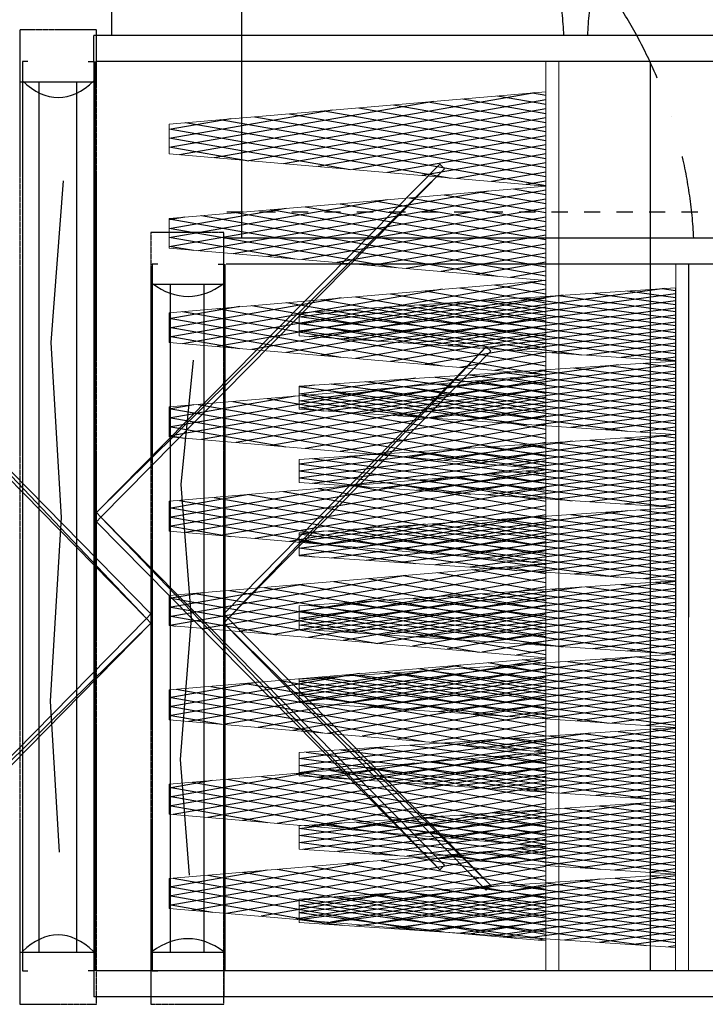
# Model space of a CAD drawing. Header units: millimetres. Extents: x -165365 to -33565, y 7406 to 103342.
# Tile 286 of 352: x -76454 to -75398, y 74541 to 76057. Entities that reach past the tile are written whole.
import ezdxf

# ---------------------------------------------------------------- set-up
doc = ezdxf.new("R2010")
doc.units = ezdxf.units.MM
doc.header["$MEASUREMENT"] = 0
for name, pattern in [('DASHDOT', [1, 0.5, -0.25, 0, -0.25]), ('DASHED', [0.75, 0.5, -0.25]), ('Dashed2cust', [50, 25, -25])]:
    doc.linetypes.add(name, pattern=pattern)
for name, color, linetype in [('FLUID-K8', 7, 'Continuous'), ('FLUID-K8-INS', 7, 'Continuous'), ('FLUID-N3', 7, 'Continuous'), ('FLUID-N3-INS', 7, 'Continuous'), ('IPHandle', 7, 'Continuous'), ('Separators', 7, 'Continuous')]:
    doc.layers.add(name, color=color, linetype=linetype)
doc.layers.add('kontury', color=118, linetype='Continuous', lineweight=0)

# ---------------------------------------------------------------- blocks, each defined once
blk = doc.blocks.new('F_600mmv2_t')
at = {"color": 0}
for p, q in [((20, 7736.3), (31, 7747.3)), ((593.8, 7202.1), (65.5, 7730.4)), ((20, 7656.8), (84.4, 7721.1)), ((540.4, 7175.9), (20, 7696.3)), ((20, 7577.2), (137.8, 7695)), ((20, 7497.7), (191.2, 7668.8)), ((20, 7418.1), (244.6, 7642.7)), ((600, 7275.4), (221.4, 7654)), ((487, 7149.8), (20, 7616.8)), ((20, 7338.6), (297.9, 7616.5)), ((20, 7259), (351.3, 7590.3)), ((20, 7179.5), (404.7, 7564.2)), ((600, 7355), (377.4, 7577.6)), ((20, 7099.9), (458.1, 7538)), ((433.6, 7123.6), (20, 7537.2)), ((20, 7020.4), (511.5, 7511.9)), ((600, 7434.5), (533.3, 7501.2)), ((20, 6940.8), (564.9, 7485.7)), ((380.2, 7097.4), (20, 7457.7)), ((137, 6978.3), (600, 7441.3)), ((326.8, 7071.3), (20, 7378.1)), ((293, 7054.7), (600, 7361.7)), ((273.4, 7045.1), (20, 7298.6)), ((449, 7131.1), (600, 7282.2)), ((220, 7019), (20, 7219)), ((166.6, 6992.8), (20, 7139.5)), ((113.3, 6966.7), (20, 7059.9)), ((59.9, 6940.5), (20, 6980.4)), ((20, 6861.3), (60.1, 6901.3)), ((564.7, 6356.1), (20, 6900.8)), ((20, 6781.7), (113.5, 6875.2)), ((600, 6400.4), (136.4, 6863.9)), ((20, 6702.2), (166.9, 6849)), ((20, 6622.6), (220.2, 6822.9)), ((511.3, 6330), (20, 6821.3)), ((20, 6543.1), (273.6, 6796.7)), ((600, 6479.9), (292.4, 6787.5)), ((20, 6463.5), (327, 6770.5)), ((20, 6384), (380.4, 6744.4)), ((457.9, 6303.8), (20, 6741.7)), ((20, 6304.4), (433.8, 6718.2)), ((600, 6559.5), (448.4, 6711.1)), ((20, 6224.9), (487.2, 6692.1)), ((20, 6145.3), (540.6, 6665.9)), ((404.5, 6277.6), (20, 6662.2)), ((66.1, 6111.8), (594, 6639.8)), ((351.1, 6251.5), (20, 6582.6)), ((222, 6188.2), (600, 6566.2)), ((297.7, 6225.3), (20, 6503.1)), ((378, 6264.6), (600, 6486.7)), ((244.3, 6199.2), (20, 6423.5)), ((533.9, 6341), (600, 6407.1)), ((191, 6173), (20, 6344)), ((137.6, 6146.9), (20, 6264.4)), ((84.2, 6120.7), (20, 6184.9)), ((30.8, 6094.5), (20, 6105.3)), ((20, 6065.8), (35.8, 6081.5)), ((589, 5536.3), (51.5, 6073.8)), ((20, 5986.2), (89.2, 6055.4)), ((20, 5906.7), (142.6, 6029.2)), ((535.6, 5510.2), (20, 6025.8)), ((20, 5827.1), (195.9, 6003.1)), ((600, 5604.9), (207.4, 5997.4)), ((20, 5747.6), (249.3, 5976.9)), ((20, 5668), (302.7, 5950.7)), ((482.2, 5484), (20, 5946.2)), ((20, 5588.5), (356.1, 5924.6)), ((600, 5684.4), (363.4, 5921)), ((20, 5508.9), (409.5, 5898.4)), ((20, 5429.4), (462.9, 5872.3)), ((428.8, 5457.8), (20, 5866.7)), ((20, 5349.8), (516.3, 5846.1)), ((600, 5764), (519.3, 5844.6)), ((20, 5270.3), (569.7, 5820)), ((375.4, 5431.7), (20, 5787.1)), ((151, 5321.8), (600, 5770.7)), ((322, 5405.5), (20, 5707.6)), ((307, 5398.2), (600, 5691.2)), ((268.6, 5379.4), (20, 5628)), ((462.9, 5474.6), (600, 5611.6)), ((215.3, 5353.2), (20, 5548.5)), ((161.9, 5327.1), (20, 5468.9)), ((108.5, 5300.9), (20, 5389.4)), ((55.1, 5274.7), (20, 5309.8)), ((20, 5190.7), (64.9, 5235.6)), ((559.9, 4690.4), (20, 5230.3)), ((20, 5111.2), (118.3, 5209.4)), ((600, 4729.8), (122.5, 5207.4)), ((20, 5031.6), (171.6, 5183.3)), ((20, 4952.1), (225, 5157.1)), ((506.5, 4664.2), (20, 5150.7)), ((20, 4872.5), (278.4, 5130.9)), ((600, 4809.4), (278.4, 5131)), ((20, 4793), (331.8, 5104.8)), ((20, 4713.4), (385.2, 5078.6)), ((453.1, 4638), (20, 5071.2)), ((20, 4633.9), (438.6, 5052.5)), ((600, 4888.9), (434.4, 5054.5)), ((20, 4554.3), (492, 5026.3)), ((20, 4474.8), (545.4, 5000.2)), ((399.7, 4611.9), (20, 4991.6)), ((80, 4455.3), (598.8, 4974)), ((600, 4968.5), (590.3, 4978.1)), ((346.3, 4585.7), (20, 4912.1)), ((236, 4531.7), (600, 4895.7)), ((292.9, 4559.6), (20, 4832.5)), ((392, 4608.1), (600, 4816.1)), ((239.6, 4533.4), (20, 4753)), ((547.9, 4684.5), (600, 4736.6)), ((186.2, 4507.3), (20, 4673.4)), ((132.8, 4481.1), (20, 4593.9)), ((79.4, 4454.9), (20, 4514.3)), ((26, 4428.8), (20, 4434.8)), ((20, 4395.2), (40.6, 4415.8)), ((584.2, 3870.6), (37.5, 4417.3)), ((20, 4315.7), (93.9, 4389.6)), ((20, 4236.1), (147.3, 4363.5)), ((530.8, 3844.4), (20, 4355.2)), ((20, 4156.6), (200.7, 4337.3)), ((600, 3934.3), (193.4, 4340.9)), ((20, 4077), (254.1, 4311.1)), ((20, 3997.5), (307.5, 4285)), ((477.4, 3818.2), (20, 4275.7)), ((600, 4013.9), (349.4, 4264.5)), ((20, 3917.9), (360.9, 4258.8)), ((20, 3838.4), (414.3, 4232.7)), ((20, 3758.8), (467.7, 4206.5)), ((424, 3792.1), (20, 4196.1)), ((600, 4093.4), (505.4, 4188.1)), ((20, 3679.3), (521.1, 4180.4)), ((20, 3599.7), (574.5, 4154.2)), ((370.6, 3765.9), (20, 4116.6)), ((165, 3665.2), (600, 4100.2)), ((317.2, 3739.8), (20, 4037)), ((321, 3741.6), (600, 4020.6)), ((263.9, 3713.6), (20, 3957.5)), ((476.9, 3818), (600, 3941.1)), ((210.5, 3687.5), (20, 3877.9)), ((157.1, 3661.3), (20, 3798.4)), ((103.7, 3635.1), (20, 3718.8)), ((50.3, 3609), (20, 3639.3)), ((20, 3520.2), (69.6, 3569.8)), ((555.1, 3024.6), (20, 3559.7)), ((600, 3059.3), (108.5, 3550.8)), ((20, 3440.6), (123, 3543.7)), ((20, 3361.1), (176.4, 3517.5)), ((20, 3281.5), (229.8, 3491.4)), ((501.7, 2998.5), (20, 3480.2)), ((600, 3138.8), (264.4, 3474.4)), ((20, 3202), (283.2, 3465.2)), ((20, 3122.4), (336.6, 3439)), ((20, 3042.9), (390, 3412.9)), ((448.3, 2972.3), (20, 3400.6)), ((600, 3218.4), (420.4, 3398)), ((20, 2963.3), (443.4, 3386.7)), ((20, 2883.8), (496.8, 3360.6)), ((20, 2804.2), (550.2, 3334.4)), ((394.9, 2946.1), (20, 3321.1)), ((600, 3297.9), (576.3, 3321.6)), ((94, 2798.7), (600, 3304.7)), ((341.6, 2920), (20, 3241.5)), ((250, 2875.1), (600, 3225.1)), ((288.2, 2893.8), (20, 3162)), ((405.9, 2951.5), (600, 3145.6)), ((234.8, 2867.7), (20, 3082.4)), ((561.9, 3027.9), (600, 3066)), ((181.4, 2841.5), (20, 3002.9)), ((128, 2815.3), (20, 2923.3)), ((74.6, 2789.2), (20, 2843.8)), ((21.2, 2763), (20, 2764.2)), ((579.4, 2204.8), (23.5, 2760.7)), ((20, 2724.7), (45.3, 2750)), ((20, 2645.1), (98.7, 2723.9)), ((20, 2565.6), (152.1, 2697.7)), ((526, 2178.7), (20, 2684.7)), ((600, 2263.8), (179.5, 2684.3)), ((20, 2486), (205.5, 2671.6)), ((20, 2406.5), (258.9, 2645.4)), ((20, 2326.9), (312.3, 2619.2)), ((600, 2343.3), (335.4, 2607.9)), ((472.6, 2152.5), (20, 2605.1)), ((20, 2247.4), (365.7, 2593.1)), ((20, 2167.8), (419.1, 2566.9)), ((20, 2088.3), (472.5, 2540.8)), ((600, 2422.9), (491.4, 2531.5)), ((419.2, 2126.3), (20, 2525.6)), ((20, 2008.7), (525.9, 2514.6)), ((23, 1932.2), (579.3, 2488.5)), ((365.9, 2100.2), (20, 2446)), ((179, 2008.6), (600, 2429.6)), ((312.5, 2074), (20, 2366.5)), ((335, 2085), (600, 2350.1)), ((259.1, 2047.9), (20, 2286.9)), ((490.9, 2161.4), (600, 2270.5)), ((205.7, 2021.7), (20, 2207.4)), ((152.3, 1995.6), (20, 2127.8)), ((98.9, 1969.4), (20, 2048.3)), ((45.5, 1943.2), (20, 1968.7)), ((20, 1929.2), (21, 1930.2)), ((20, 1849.6), (74.4, 1904.1)), ((550.3, 1358.9), (20, 1889.2)), ((600, 1388.7), (94.5, 1894.2)), ((20, 1770.1), (127.8, 1877.9)), ((20, 1690.5), (181.2, 1851.8)), ((20, 1611), (234.6, 1825.6)), ((496.9, 1332.7), (20, 1809.6)), ((600, 1468.3), (250.4, 1817.8)), ((20, 1531.4), (288, 1799.4)), ((20, 1451.9), (341.4, 1773.3)), ((20, 1372.3), (394.8, 1747.1)), ((443.5, 1306.5), (20, 1730.1)), ((600, 1547.8), (406.4, 1741.4)), ((20, 1292.8), (448.2, 1721)), ((20, 1213.2), (501.6, 1694.8)), ((20, 1133.7), (555, 1668.7)), ((600, 1627.4), (562.4, 1665)), ((390.2, 1280.4), (20, 1650.5)), ((108, 1142.2), (600, 1634.1)), ((336.8, 1254.2), (20, 1571)), ((264, 1218.6), (600, 1554.6)), ((283.4, 1228.1), (20, 1491.4)), ((419.9, 1295), (600, 1475)), ((230, 1201.9), (20, 1411.9)), ((575.9, 1371.4), (600, 1395.5)), ((176.6, 1175.8), (20, 1332.3)), ((123.2, 1149.6), (20, 1252.8)), ((69.8, 1123.4), (20, 1173.2)), ((574.6, 539.1), (20, 1093.7)), ((20, 1054.1), (50.1, 1084.3)), ((20, 974.6), (103.5, 1058.1)), ((20, 895), (156.9, 1032)), ((600, 593.2), (165.5, 1027.8)), ((521.2, 512.9), (20, 1014.1)), ((20, 815.5), (210.3, 1005.8)), ((20, 735.9), (263.7, 979.6)), ((20, 656.4), (317.1, 953.5)), ((600, 672.8), (321.4, 951.4)), ((467.9, 486.7), (20, 934.6)), ((20, 576.8), (370.5, 927.3)), ((20, 497.3), (423.9, 901.2)), ((20, 417.7), (477.3, 875)), ((600, 752.3), (477.4, 875)), ((414.5, 460.6), (20, 855)), ((20, 338.2), (530.7, 848.9)), ((37, 275.7), (584, 822.7)), ((361.1, 434.4), (20, 775.5)), ((193, 352.1), (600, 759.1)), ((307.7, 408.3), (20, 695.9)), ((348.9, 428.5), (600, 679.5)), ((254.3, 382.1), (20, 616.4)), ((504.9, 504.9), (600, 600)), ((200.9, 356), (20, 536.8)), ((147.5, 329.8), (20, 457.3)), ((94.1, 303.6), (20, 377.7)), ((40.7, 277.5), (20, 298.2))]:
    blk.add_line(p, q, dxfattribs=at)
at = {"layer": 'kontury', "color": 0}
for p, q in [((0, 8020), (-0.1, 0)), ((0, 0), (0, 8020)), ((20, 8020), (0, 8020)), ((19.9, 0), (20, 8020)), ((20, 6921), (20, 7752.7)), ((20, 7752.7), (600, 7468.5)), ((600, 7468.5), (600, 7205.1)), ((600, 7205.1), (20, 6921)), ((20, 6089.3), (20, 6921)), ((20, 6921), (600, 6636.8)), ((600, 6636.8), (600, 6373.4)), ((600, 6373.4), (20, 6089.3)), ((20, 5257.6), (20, 6089.3)), ((20, 6089.3), (600, 5805.1)), ((600, 5805.1), (600, 5541.7)), ((600, 5541.7), (20, 5257.6)), ((20, 4425.9), (20, 5257.6)), ((20, 5257.6), (600, 4973.4)), ((600, 4973.4), (600, 4710)), ((600, 4710), (20, 4425.9)), ((20, 3594.1), (20, 4425.9)), ((20, 4425.9), (600, 4141.7)), ((600, 4141.7), (600, 3878.3)), ((600, 3878.3), (20, 3594.1)), ((20, 2762.4), (20, 3594.1)), ((20, 3594.1), (600, 3310)), ((600, 3310), (600, 3046.6)), ((600, 3046.6), (20, 2762.4)), ((20, 1930.7), (20, 2762.4)), ((20, 2762.4), (600, 2478.3)), ((600, 2478.3), (600, 2214.9)), ((600, 2214.9), (20, 1930.7)), ((20, 1099), (20, 1930.7)), ((20, 1930.7), (600, 1646.6)), ((600, 1646.6), (600, 1383.2)), ((600, 1383.2), (20, 1099)), ((20, 267.3), (20, 1099)), ((20, 1099), (600, 814.9)), ((600, 814.9), (600, 551.5)), ((600, 551.5), (20, 267.3)), ((-0.1, 0), (19.9, 0))]:
    blk.add_line(p, q, dxfattribs=at)
blk = doc.blocks.new('FC_s', base_point=(0.02, 30.07))
at = {"color": 7}
blk.add_lwpolyline([(52.87, 399.25), (66.48, 327.02), (49.73, 239.09), (65.44, 155.34), (46.59, 77.87)], dxfattribs=at)
for centre, start, end in [((55.14, 632.74), 253.5614, 286.4386), ((54.88, -155.88), 73.5614, 106.4386)]:
    blk.add_arc(centre, 193.87, start, end, dxfattribs=at)
blk = doc.blocks.new('ramka_s')
for points in [[(-46.39, -133.91), (-55, -133.91), (-55, 133.91), (-46.39, 133.91)], [(46.39, -133.91), (55, -133.91), (55, 133.91), (46.39, 133.91)]]:
    blk.add_lwpolyline(points)
blk = doc.blocks.new('AVS_IPMC2_LR_2_t')
blk.add_line((27.4, 0), (27.4, -27.4))
at = {"color": 7, "linetype": 'DASHDOT', "ltscale": 10}
blk.add_arc((28.923, 1.523), 28.963, 183.01365, 266.98635, dxfattribs=at)
blk = doc.blocks.new('A$C67D5D007')
for p, q in [((3211, 1863.96), (5435, 1863.96)), ((5435, 1823.96), (5435, 1863.96)), ((3211, 1823.96), (5431, 1823.96)), ((5433, 735.96), (5433, 1823.96)), ((5435, 735.96), (5435, 1823.96)), ((5435, 1793.96), (5433, 1793.96)), ((5435, 765.96), (5433, 765.96)), ((3211, 735.96), (5431, 735.96)), ((5435, 735.96), (5435, 695.96)), ((3211, 695.96), (5435, 695.96))]:
    blk.add_line(p, q)
at = {"linetype": 'Dashed2cust'}
blk.add_line((255, 655.96), (5435, 655.96), dxfattribs=at)
at = {"yscale": 0.1356608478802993}
blk.add_blockref('F_600mmv2_t', (4719, 735.96), dxfattribs=at)
for name, p, xscale, yscale in [('ramka_s', (5490, 1279.96), 1.000000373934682, 4.062339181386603), ('FC_s', (5435, 765.96), 1.000167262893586, 2.466814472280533)]:
    blk.add_blockref(name, p, dxfattribs=dict(xscale=xscale, yscale=yscale))
at = {"layer": 'IPHandle', "xscale": 25.4, "yscale": 25.4}
blk.add_blockref('AVS_IPMC2_LR_2_t', (4711.034, 695.96), dxfattribs=at)
blk = doc.blocks.new('AVS_IPMC2_RL_2_t')
blk.add_line((0, 0), (0, -27.4))
at = {"color": 7, "linetype": 'DASHDOT', "ltscale": 10}
blk.add_arc((-1.523, 1.523), 28.963, 273.01365, 356.98635, dxfattribs=at)
blk = doc.blocks.new('A$C67D5CFCC')
for p, q in [((3577, 2175.96), (5801, 2175.96)), ((5801, 2135.96), (5801, 2175.96)), ((3577, 2135.96), (5797, 2135.96)), ((5799, 735.96), (5799, 2135.96)), ((5801, 735.96), (5801, 2135.96)), ((5801, 2105.96), (5799, 2105.96)), ((5801, 765.96), (5799, 765.96)), ((3577, 735.96), (5797, 735.96)), ((5801, 735.96), (5801, 695.96)), ((3577, 695.96), (5801, 695.96))]:
    blk.add_line(p, q)
at = {"layer": 'Separators'}
blk.add_line((4944, 735.96), (4944, 2135.96), dxfattribs=at)
at = {"yscale": 0.1745635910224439}
blk.add_blockref('F_600mmv2_t', (5085, 735.96), dxfattribs=at)
for name, p, xscale, yscale in [('ramka_s', (5856, 1435.96), 1.000000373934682, 5.227274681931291), ('FC_s', (5801, 765.96), 1.000167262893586, 3.21549746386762)]:
    blk.add_blockref(name, p, dxfattribs=dict(xscale=xscale, yscale=yscale))
at = {"layer": 'IPHandle', "xscale": 25.4, "yscale": 25.4}
for name, p in [('AVS_IPMC2_RL_2_t', (4345.034, 695.96)), ('AVS_IPMC2_LR_2_t', (5077.034, 695.96))]:
    blk.add_blockref(name, p, dxfattribs=at)

msp = doc.modelspace()

# ---------------------------------------------------------------- linework, layer by layer
at = {"layer": 'FLUID-K8', "linetype": 'ByBlock', "extrusion": (-1.83697e-16, -1, -1.83697e-16)}
for p, q in [((-76139.76681, 75648.89253, 2013.91049), (-76251.76681, 75648.89253, 2013.91049)), ((-76139.76681, 74620.89253, 2013.91049), (-76251.76681, 74620.89253, 2013.91049))]:
    msp.add_line(p, q, dxfattribs=at)
at = {"layer": 'FLUID-K8', "linetype": 'Continuous', "extrusion": (-1.83697e-16, -1, -1.83697e-16)}
for p, q in [((-76221.76681, 74620.89253, 2013.91049), (-76221.76681, 75648.89253, 2013.91049)), ((-76169.76681, 74620.89253, 2013.91049), (-76169.76681, 75648.89253, 2013.91049))]:
    msp.add_line(p, q, dxfattribs=at)
at = {"layer": 'FLUID-K8-INS', "linetype": 'DASHED', "extrusion": (-1.83697e-16, -1, -1.83697e-16)}
for p, q in [((-76251.76681, 75728.89253, 2013.91049), (-76251.76681, 74540.89253, 2013.91049)), ((-76139.76681, 75728.89253, 2013.91049), (-76251.76681, 75728.89253, 2013.91049)), ((-76139.76681, 74540.89253, 2013.91049), (-76139.76681, 75728.89253, 2013.91049)), ((-76251.76681, 74540.89253, 2013.91049), (-76139.76681, 74540.89253, 2013.91049))]:
    msp.add_line(p, q, dxfattribs=at)
at = {"layer": 'FLUID-N3', "linetype": 'ByBlock', "extrusion": (-1.22465e-16, 1, 1.83697e-16)}
for p, q in [((-76453.79736, 75960.89253, 607.5), (-76335.79736, 75960.89253, 607.5)), ((-76335.79736, 74620.89253, 607.5), (-76453.79736, 74620.89253, 607.5))]:
    msp.add_line(p, q, dxfattribs=at)
at = {"layer": 'FLUID-N3', "linetype": 'Continuous', "extrusion": (-1.22465e-16, 1, 1.83697e-16)}
for p, q in [((-76423.79736, 74620.89253, 607.5), (-76423.79736, 75960.89253, 607.5)), ((-76365.79736, 74620.89253, 607.5), (-76365.79736, 75960.89253, 607.5))]:
    msp.add_line(p, q, dxfattribs=at)
at = {"layer": 'FLUID-N3-INS', "linetype": 'DASHED', "extrusion": (-1.22465e-16, 1, 1.83697e-16)}
for p, q in [((-76453.79736, 76040.89253, 607.5), (-76453.79736, 74540.89253, 607.5)), ((-76335.79736, 76040.89253, 607.5), (-76453.79736, 76040.89253, 607.5)), ((-76335.79736, 74540.89253, 607.5), (-76335.79736, 76040.89253, 607.5)), ((-76453.79736, 74540.89253, 607.5), (-76335.79736, 74540.89253, 607.5))]:
    msp.add_line(p, q, dxfattribs=at)

# ---------------------------------------------------------------- block references
at = {"rotation": 180}
for name, p in [('A$C67D5CFCC', (-70538.76681, 76728.15053)), ('A$C67D5D007', (-70704.76681, 76416.15053))]:
    msp.add_blockref(name, p, dxfattribs=at)

# ---------------------------------------------------------------- meshes
at = {"layer": 'FLUID-K8', "linetype": 'Continuous'}
mesh = msp.add_polyface(dxfattribs=at)
corners = [(-76251.76681, 75127.82146, 2013.91049), (-76655.89574, 74716.62146, 2013.91049), (-76662.96681, 74723.69253, 2013.91049), (-76258.83788, 75134.89253, 2013.91049), (-76662.96681, 75546.09253, 2013.91049), (-76655.89574, 75553.1636, 2013.91049), (-76251.76681, 75141.9636, 2013.91049)]
mesh.append_faces([[corners[k] for k in face] for face in [(3, 4, 5), (3, 5, 6), (6, 0, 3), (0, 1, 2), (0, 2, 3)]], dxfattribs={"vtx0": -1, "vtx1": -1, "vtx2": -1})
mesh = msp.add_polyface(dxfattribs=at)
corners = [(-76139.76681, 75127.82146, 2013.91049), (-75735.63788, 74716.62146, 2013.91049), (-75728.56681, 74723.69253, 2013.91049), (-76132.69574, 75134.89253, 2013.91049), (-75728.56681, 75546.09253, 2013.91049), (-75735.63788, 75553.1636, 2013.91049), (-76139.76681, 75141.9636, 2013.91049)]
mesh.append_faces([[corners[k] for k in face] for face in [(3, 4, 5), (3, 5, 6), (6, 0, 3), (0, 1, 2), (0, 2, 3)]], dxfattribs={"vtx0": -1, "vtx1": -1, "vtx2": -1})
at = {"layer": 'FLUID-N3', "linetype": 'Continuous'}
mesh = msp.add_polyface(dxfattribs=at)
corners = [(-76335.79736, 75297.9636, 607.5), (-75806.86842, 75833.9636, 607.5), (-75799.79736, 75826.89253, 607.5), (-76328.72629, 75290.89253, 607.5), (-75799.79736, 74754.89253, 607.5), (-75806.86842, 74747.82146, 607.5), (-76335.79736, 75283.82146, 607.5)]
mesh.append_faces([[corners[k] for k in face] for face in [(3, 4, 5), (3, 5, 6), (6, 0, 3), (0, 1, 2), (0, 2, 3)]], dxfattribs={"vtx0": -1, "vtx1": -1, "vtx2": -1})

doc.saveas('drawing.dxf')
